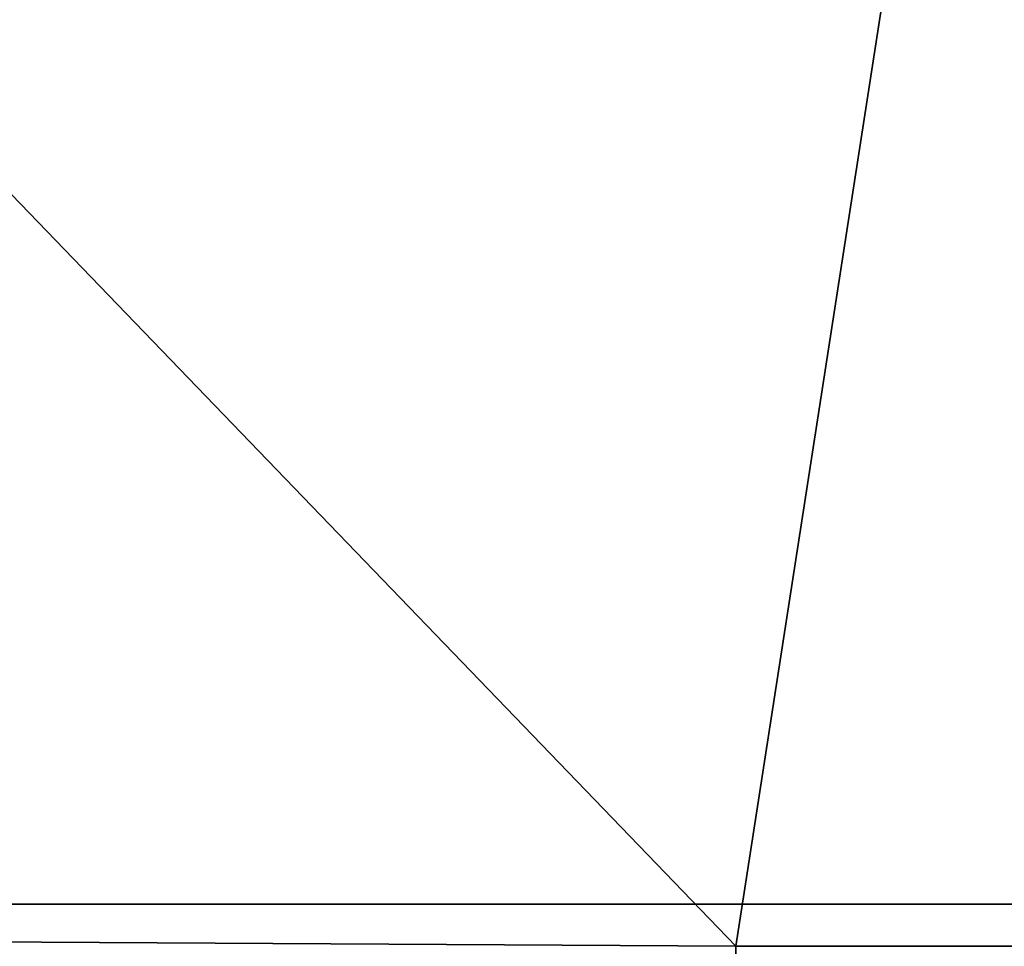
# Model space of a CAD drawing. Header units: millimetres. Extents: x -625 to 3725, y -115 to 86.
# Tile 568 of 656: x 2486.75 to 2492.59, y 13 to 18.5. Entities that reach past the tile are written whole.
import ezdxf

# ---------------------------------------------------------------- set-up
doc = ezdxf.new("R2010")
doc.units = ezdxf.units.MM
doc.layers.add('151', color=7, linetype='Continuous', true_color=0xffffff)

# ---------------------------------------------------------------- blocks, each defined once
blk = doc.blocks.new('UG_SURFACE_003')
at = {"layer": '151', "color": 252, "linetype": 'Continuous', "lineweight": 35}
for points in [[(3724.9999, -14, 2237), (3724.9999, 86, 2237), (2275.0001, 86, 2237), (2275.0001, -14, 2237)], [(2425, -14, 2086.9999), (2425, 86, 2086.9999), (3575, 86, 2086.9999), (3575, -14, 2086.9999)]]:
    blk.add_3dface(points, dxfattribs=at)
blk = doc.blocks.new('UG_SURFACE_131')
at = {"layer": '151', "color": 31, "linetype": 'Continuous', "lineweight": 35}
for points in [[(2438.75, 67.25, -3), (2487, 5, -3), (2487, 3.25, -3), (2486.7499, 3.25, -3)], [(2438.75, 67.25, -3), (2490.9999, 13, -3), (2490.9999, 5, -3), (2487, 5, -3)], [(2498.75, 62.25, -3), (2494.9999, 13, -3), (2490.9999, 13, -3), (2438.75, 67.25, -3)], [(2438.75, 67.25, 2071.25), (2490.9999, 13, 2019.0001), (2494.9999, 13, 2015.0001), (2498.75, 62.25, 2011.25)], [(2438.75, 67.25, 2071.25), (2486.7499, 3.25, 2023.2501), (2487, 3.25, 2023), (2487, 5, 2023)], [(2487, 5, 2023), (2490.9999, 5, 2019.0001), (2490.9999, 13, 2019.0001), (2438.75, 67.25, 2071.25)], [(2490.9999, 13, 2019.0001), (2490.9999, 5, 2019.0001), (2490.9999, 5, -3), (2490.9999, 13, -3)], [(2490.9999, 13, 2019.0001), (2490.9999, 13, -3), (2494.9999, 13, -3), (2494.9999, 13, 2015.0001)]]:
    blk.add_3dface(points, dxfattribs=at)
blk = doc.blocks.new('UG_SURFACE_133')
at = {"layer": '151', "color": 31, "linetype": 'Continuous', "lineweight": 35}
for points in [[(3561.25, -17.75, 2071.25), (3561.25, 67.25, 2071.25), (2438.75, 67.25, 2071.25), (2438.75, -17.75, 2071.25)], [(2438.75, 67.25, 2071.25), (2493.7501, 67.25, 2016.2499), (2447.7501, 13.25, 2062.2499), (2443.2499, 13.25, 2066.75)], [(2447.7501, 13.25, 2062.2499), (2493.7501, 67.25, 2016.2499), (2495.1901, 67.001, 2014.8098)], [(2447.7501, 13.25, 2062.2499), (2495.1901, 67.001, 2014.8098), (2495.4288, 66.9597, 2014.5712), (2496.4952, 66.3195, 2013.5047)], [(2496.4952, 66.3195, 2013.5047), (2497.1175, 65.9458, 2012.8825), (2497.6172, 65.3184, 2012.3827), (2447.7501, 13.25, 2062.2499)], [(2497.6172, 65.3184, 2012.3827), (2498.1058, 64.7049, 2011.8942), (2498.3802, 64.0359, 2011.6198), (2447.7501, 13.25, 2062.2499)], [(2447.7501, 13.25, 2062.2499), (2498.3802, 64.0359, 2011.6198), (2498.5757, 63.5584, 2011.4243), (2498.6982, 62.638, 2011.3018)], [(2490.9999, 13, 2019.0001), (2447.7501, 13.25, 2062.2499), (2498.6982, 62.638, 2011.3018)], [(2498.6982, 62.638, 2011.3018), (2498.75, 62.25, 2011.25), (2494.9999, 13, 2015.0001), (2490.9999, 13, 2019.0001)], [(3556.7501, 13.25, 2066.75), (3556.7501, -17.75, 2066.75), (2443.2499, -17.75, 2066.75), (2443.2499, 13.25, 2066.75)], [(3552.2499, 13.25, 2062.2499), (3556.7501, 13.25, 2066.75), (2443.2499, 13.25, 2066.75), (2447.7501, 13.25, 2062.2499)], [(3552.2499, -27.75, 2062.2499), (3552.2499, 13.25, 2062.2499), (2447.7501, 13.25, 2062.2499), (2447.7501, -27.75, 2062.2499)], [(2447.7501, 13.25, 2062.2499), (2490.9999, 13, 2019.0001), (2490.9999, 5, 2019.0001), (2487, 5, 2023)], [(2487, 5, 2023), (2487, 3.25, 2023), (2486.7499, 3.25, 2023.2501), (2447.7501, 13.25, 2062.2499)], [(3509.0001, 13, 2019.0001), (3509.0001, 5, 2019.0001), (2490.9999, 5, 2019.0001), (2490.9999, 13, 2019.0001)], [(3505.0001, 13, 2015.0001), (3509.0001, 13, 2019.0001), (2490.9999, 13, 2019.0001), (2494.9999, 13, 2015.0001)]]:
    blk.add_3dface(points, dxfattribs=at)

msp = doc.modelspace()

# ---------------------------------------------------------------- linework, layer by layer
at = {"layer": '151', "color": 251, "linetype": 'Continuous', "lineweight": -3, "true_color": 0x636466}
for p, q in [((3556.75, 13.25, 2066.75), (2443.25, 13.25, 2066.75)), ((3552.25, 13.25, 2062.25), (2447.75, 13.25, 2062.25))]:
    msp.add_line(p, q, dxfattribs=at)

# ---------------------------------------------------------------- block references
for name in ['UG_SURFACE_003', 'UG_SURFACE_131', 'UG_SURFACE_133']:
    msp.add_blockref(name, (0, 0), dxfattribs=at)

doc.saveas('drawing.dxf')
